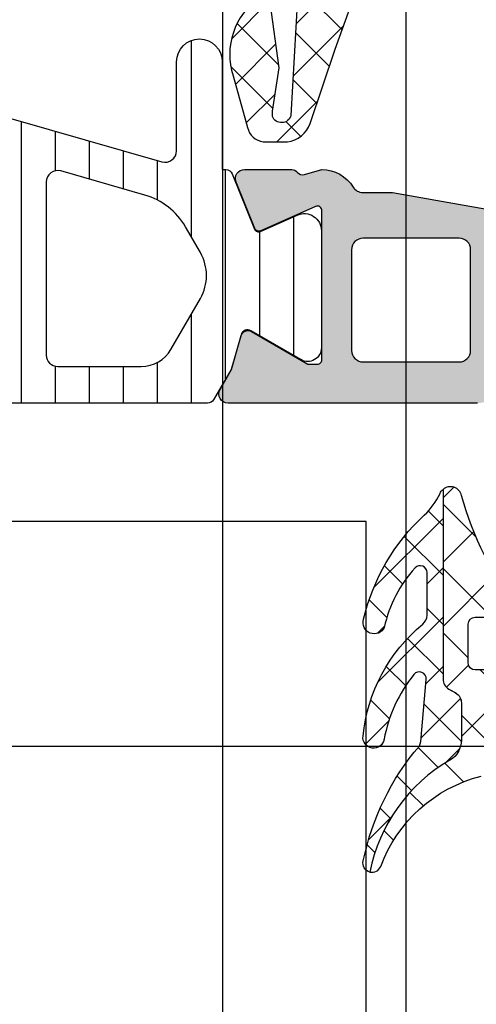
# Model space of a CAD drawing. Header units: millimetres. Extents: x 373037 to 682063, y 76092 to 274210.
# Tile 421 of 552: x 681573 to 681593, y 260755 to 260798. Entities that reach past the tile are written whole.
import ezdxf

# ---------------------------------------------------------------- set-up
doc = ezdxf.new("R2010")
doc.units = ezdxf.units.MM
doc.header["$LTSCALE"] = 100
doc.layers.add('PUDORYS', color=253, linetype='CONTINUOUS')
pattern_1 = [(135, (679960.638258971, 248348.1544064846), (-1.077630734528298, -1.077630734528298), []), (225, (679960.638258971, 248348.1544064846), (1.077630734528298, -1.077630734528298), [])]

msp = doc.modelspace()

# ---------------------------------------------------------------- hatches: boundary and pattern name
at = {"layer": 'PUDORYS', "true_color": 0x939598}
h = msp.add_hatch(dxfattribs=at)
h.set_pattern_fill('ANSI37', color=252, scale=0.48, angle=90, style=0)
h.set_pattern_definition(pattern_1)
edge = h.paths.add_edge_path(flags=16)
edge.add_line((681582.8575962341, 260812.3292867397), (681582.7578522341, 260813.7221407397))
edge.add_arc((681583.3563191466, 260813.7649982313), 0.5999995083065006, 89.99999164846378, 184.0960805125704, ccw=False)
edge.add_arc((681583.3563193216, 260813.7649982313), 0.5999995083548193, -4.096080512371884, 90.00000835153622, ccw=False)
edge.add_line((681583.9547862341, 260813.7221407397), (681583.8550422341, 260812.3292867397))
edge.add_arc((681583.356319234, 260812.3650012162), 0.5000001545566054, 184.096064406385, 355.9039355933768, ccw=False)
edge = h.paths.add_edge_path(flags=16)
edge.add_arc((681584.9563158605, 260809.1649931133), 0.4999996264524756, 89.99995719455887, 180.0000428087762, ccw=False)
edge.add_line((681584.9563162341, 260809.6649927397), (681588.550001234, 260809.6649927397))
edge.add_arc((681588.5500012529, 260809.1649924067), 0.5000003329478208, -23.218026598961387, 90.00000216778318, ccw=False)
edge.add_line((681589.009507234, 260808.9678767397), (681586.293629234, 260802.6367747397))
edge.add_arc((681585.8341238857, 260802.8338906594), 0.4999998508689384, 267.4998893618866, 336.78191820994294, ccw=False)
edge.add_line((681585.812313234, 260802.3343667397), (681584.934506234, 260802.3726927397))
edge.add_arc((681584.9563157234, 260802.8722163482), 0.4999994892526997, 179.9999551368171, 267.5000208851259, ccw=False)
edge.add_line((681584.4563162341, 260802.8722167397), (681584.4563162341, 260809.1649927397))
edge = h.paths.add_edge_path(flags=16)
edge.add_line((681559.402397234, 260803.7568307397), (681555.253727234, 260812.6536837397))
edge.add_arc((681555.706880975, 260812.8649928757), 0.4999998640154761, 89.9999703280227, 205.0000079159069, ccw=False)
edge.add_line((681555.7068812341, 260813.3649927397), (681565.056316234, 260813.3649927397))
edge.add_arc((681565.0563166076, 260812.8649931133), 0.4999996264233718, -4.280877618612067e-05, 90.00004280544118, ccw=False)
edge.add_line((681565.556316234, 260812.8649927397), (681565.556316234, 260803.7410697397))
edge.add_arc((681565.0563161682, 260803.7410699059), 0.5000000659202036, 267.4999727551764, 359.999980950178, ccw=False)
edge.add_line((681565.0345062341, 260803.2415457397), (681559.8337422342, 260803.4686157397))
edge.add_arc((681559.8555519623, 260803.9681411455), 0.5000012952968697, 205.0000919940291, 267.5000025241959, ccw=False)
edge = h.paths.add_edge_path(flags=16)
edge.add_arc((681568.2563158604, 260812.8649931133), 0.4999996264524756, 89.99995719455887, 180.0000428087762, ccw=False)
edge.add_line((681568.256316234, 260813.3649927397), (681575.4563162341, 260813.3649927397))
edge.add_arc((681575.4563166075, 260812.8649931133), 0.4999996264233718, -4.280877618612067e-05, 90.00004280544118, ccw=False)
edge.add_line((681575.9563162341, 260812.8649927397), (681575.9563162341, 260811.6649927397))
edge.add_arc((681577.9563147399, 260811.6649912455), 1.999998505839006, 179.9999571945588, 270.0000428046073)
edge.add_line((681577.9563162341, 260809.6649927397), (681581.7563162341, 260809.6649927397))
edge.add_arc((681581.7563166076, 260809.1649931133), 0.4999996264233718, -4.280877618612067e-05, 90.00004280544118, ccw=False)
edge.add_line((681582.256316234, 260809.1649927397), (681582.256316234, 260803.0119317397))
edge.add_arc((681581.756316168, 260803.011931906), 0.5000000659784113, 267.4999727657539, 359.999980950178, ccw=False)
edge.add_line((681581.7345062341, 260802.5124077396), (681576.2345062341, 260802.7525427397))
edge.add_arc((681576.2563157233, 260803.2520663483), 0.4999994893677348, 179.9999551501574, 267.50002088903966, ccw=False)
edge.add_line((681575.756316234, 260803.2520667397), (681575.756316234, 260808.5649927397))
edge.add_arc((681574.656316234, 260808.5649927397), 1.100000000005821, 0, 180)
edge.add_line((681573.556316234, 260808.5649927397), (681573.556316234, 260803.3917817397))
edge.add_arc((681573.0563161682, 260803.3917819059), 0.5000000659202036, 267.4999727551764, 359.999980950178, ccw=False)
edge.add_line((681573.0345062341, 260802.8922577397), (681568.2345062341, 260803.1018307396))
edge.add_arc((681568.2563157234, 260803.6013543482), 0.4999994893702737, 179.9999551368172, 267.50002088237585, ccw=False)
edge.add_line((681567.756316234, 260803.6013547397), (681567.756316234, 260812.8649927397))
edge = h.paths.add_edge_path()
edge.add_line((681553.043263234, 260811.4785357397), (681557.141112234, 260802.6906697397))
edge.add_ellipse((681559.8600376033, 260803.9585272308), major_axis=(-3.00000296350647, 0), ratio=1, start_angle=25.00003062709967, end_angle=87.49994116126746)
edge.add_line((681559.729176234, 260800.9613797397), (681560.378126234, 260800.9330457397))
edge.add_ellipse((681560.3563167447, 260800.4335221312), major_axis=(-0.4999994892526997, 0), ratio=1, start_angle=179.9999551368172, end_angle=267.5000208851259, ccw=False)
edge.add_line((681560.856316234, 260800.4335217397), (681560.856316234, 260799.4649927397))
edge.add_ellipse((681560.9563161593, 260799.464992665), major_axis=(-0.09999992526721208, 0), ratio=1, start_angle=-4.28221165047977e-05, end_angle=90.00004282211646)
edge.add_line((681560.9563162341, 260799.3649927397), (681561.556316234, 260799.3649927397))
edge.add_ellipse((681561.5563163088, 260799.464992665), major_axis=(-0.09999992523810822, 0), ratio=1, start_angle=89.99995719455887, end_angle=180.0000428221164)
edge.add_line((681561.656316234, 260799.4649927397), (681561.656316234, 260800.3680307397))
edge.add_ellipse((681562.1563162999, 260800.3680305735), major_axis=(-0.5000000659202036, 0), ratio=1, start_angle=267.4999727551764, end_angle=359.99998095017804, ccw=False)
edge.add_line((681562.1781262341, 260800.8675547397), (681571.0784202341, 260800.4737167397))
edge.add_ellipse((681571.0563161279, 260799.9742054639), major_axis=(-0.5000001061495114, 0), ratio=1, start_angle=179.9999170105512, end_angle=267.4662307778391, ccw=False)
edge.add_line((681571.556316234, 260799.9742047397), (681571.556316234, 260799.3649927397))
edge.add_ellipse((681571.6563161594, 260799.364992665), major_axis=(-0.09999992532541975, 0), ratio=1, start_angle=-4.282211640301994e-05, end_angle=90.00004277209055)
edge.add_line((681571.656316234, 260799.2649927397), (681572.256316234, 260799.2649927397))
edge.add_ellipse((681572.2563163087, 260799.364992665), major_axis=(-0.09999992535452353, 0), ratio=1, start_angle=89.99995721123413, end_angle=180.0000428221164)
edge.add_line((681572.356316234, 260799.3649927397), (681572.356316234, 260799.8945547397))
edge.add_ellipse((681572.8563167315, 260799.8945550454), major_axis=(-0.5000004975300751, 0), ratio=1, start_angle=-92.53369799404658, end_angle=3.503136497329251e-05, ccw=False)
edge.add_line((681572.8784202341, 260800.3940667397), (681584.4186452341, 260799.8834107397))
edge.add_ellipse((681584.3968357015, 260799.383886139), major_axis=(-0.5000004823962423, 0), ratio=1, start_angle=176.7829426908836, end_angle=267.50002091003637, ccw=False)
edge.add_line((681584.8960482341, 260799.3558267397), (681584.607485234, 260794.2220837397))
edge.add_ellipse((681584.197067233, 260794.3376391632), major_axis=(-0.4263754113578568, 0), ratio=1, start_angle=20.758972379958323, end_angle=164.2751455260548, ccw=False)
edge.add_line((681583.798372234, 260794.1865157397), (681583.799612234, 260794.4191187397))
edge.add_line((681583.7996122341, 260794.4191187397), (681584.0977502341, 260796.3016977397))
edge.add_line((681584.0977502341, 260796.3016977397), (681583.6973242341, 260799.1509827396))
edge.add_ellipse((681583.4002436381, 260799.109232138), major_axis=(-0.2999999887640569, 0), ratio=1, start_angle=187.9997440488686, end_angle=304.5977463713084)
edge.add_ellipse((681584.9333570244, 260796.8866610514), major_axis=(-3.000047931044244, 0), ratio=1, start_angle=-55.40235871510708, end_angle=18.00842457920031)
edge.add_line((681582.0802782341, 260795.9591757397), (681582.7138542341, 260793.7042847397))
edge.add_ellipse((681583.4890667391, 260793.8652142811), major_axis=(-0.791740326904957, 0), ratio=1, start_angle=11.72768979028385, end_angle=83.20165374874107)
edge.add_line((681583.3953442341, 260793.0790407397), (681584.4535542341, 260793.0778197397))
edge.add_ellipse((681584.3244299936, 260794.2569059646), major_axis=(-1.186135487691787, 0), ratio=1, start_angle=96.24967815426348, end_angle=161.3444235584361)
edge.add_line((681585.4482442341, 260793.8774867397), (681586.5425772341, 260797.1188267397))
edge.add_line((681586.5425772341, 260797.1188267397), (681589.4323552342, 260805.1686217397))
edge.add_line((681589.432355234, 260805.1686217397), (681593.765164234, 260815.0664987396))
edge.add_ellipse((681593.3061552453, 260815.2647688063), major_axis=(-0.5000002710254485, 0), ratio=1, start_angle=156.6379505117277, end_angle=269.9334236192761)
edge.add_line((681593.3067362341, 260815.7647687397), (681592.760035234, 260815.7654037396))
edge.add_ellipse((681592.7594549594, 260815.2654036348), major_axis=(-0.5000004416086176, 0), ratio=1, start_angle=269.9335054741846, end_angle=336.0791754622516)
edge.add_line((681592.302401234, 260815.4681407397), (681590.900645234, 260812.2641377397))
edge.add_ellipse((681589.9845041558, 260812.6649920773), major_axis=(-0.9999993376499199, 0), ratio=1, start_angle=89.99994718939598, end_angle=156.368385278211, ccw=False)
edge.add_line((681589.984503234, 260811.6649927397), (681584.756561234, 260811.6649927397))
edge.add_line((681584.756561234, 260811.6649927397), (681584.7565522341, 260813.4644717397))
edge.add_line((681584.7565522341, 260813.4644717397), (681585.2713532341, 260813.6024137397))
edge.add_ellipse((681585.1565879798, 260813.8795677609), major_axis=(-0.2999756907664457, 0), ratio=1, start_angle=112.4937002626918, end_angle=202.5035666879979)
edge.add_line((681585.4337222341, 260813.9943807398), (681584.5845552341, 260815.2645077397))
edge.add_ellipse((681583.7186910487, 260814.7647869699), major_axis=(-0.9997207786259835, 0), ratio=1, start_angle=209.9907606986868, end_angle=270.0076118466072)
edge.add_line((681583.718558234, 260815.7645077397), (681582.994197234, 260815.7644767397))
edge.add_ellipse((681582.9944052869, 260814.7647389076), major_axis=(-0.9997378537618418, 0), ratio=1, start_angle=270.0119236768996, end_angle=330.0086750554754)
edge.add_line((681582.1285312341, 260815.2644767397), (681581.2793642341, 260813.9943807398))
edge.add_ellipse((681581.5565117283, 260813.8795688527), major_axis=(-0.2999875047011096, 0), ratio=1, start_angle=-22.50240616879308, end_angle=67.5013961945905)
edge.add_line((681581.441718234, 260813.6024137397), (681581.956534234, 260813.4644417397))
edge.add_line((681581.9565342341, 260813.4644417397), (681581.9565422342, 260811.6649927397))
edge.add_line((681581.956542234, 260811.6649927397), (681578.7563152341, 260811.6649927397))
edge.add_ellipse((681578.7563150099, 260811.9649925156), major_axis=(-0.2999997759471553, 0), ratio=1, start_angle=-4.279988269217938e-05, end_angle=90.00004280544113, ccw=False)
edge.add_line((681578.4563152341, 260811.9649927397), (681578.4563152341, 260815.2649887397))
edge.add_ellipse((681577.9563156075, 260815.2649891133), major_axis=(-0.4999996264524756, 0), ratio=1, start_angle=179.9999571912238, end_angle=270.0000428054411)
edge.add_line((681577.9563152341, 260815.7649887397), (681551.0586932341, 260815.7649887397))
edge.add_line((681551.0586932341, 260815.7649887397), (681550.1635752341, 260814.2145967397))
edge.add_ellipse((681550.5965877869, 260813.9645966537), major_axis=(-0.4999999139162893, 0), ratio=1, start_angle=-30.0000170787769, end_angle=89.99993665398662)
edge.add_line((681550.5965872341, 260813.4645967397), (681550.5965872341, 260811.7672257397))
edge.add_line((681550.5965872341, 260811.7672257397), (681552.590109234, 260811.7672257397))
edge.add_ellipse((681552.5901095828, 260811.2672254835), major_axis=(-0.5000002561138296, 0), ratio=1, start_angle=205.0001285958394, end_angle=270.00003995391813, ccw=False)
h = msp.add_hatch(dxfattribs=at)
h.set_pattern_fill('ANSI37', color=252, scale=0.48, angle=90, style=0)
h.set_pattern_definition(pattern_1)
edge = h.paths.add_edge_path(flags=16)
edge.add_line((681582.8575962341, 260812.3292865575), (681582.7578522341, 260813.7221405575))
edge.add_arc((681583.3563191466, 260813.7649980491), 0.5999995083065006, 89.99999164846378, 184.0960805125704, ccw=False)
edge.add_arc((681583.3563193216, 260813.7649980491), 0.5999995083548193, -4.096080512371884, 90.00000835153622, ccw=False)
edge.add_line((681583.9547862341, 260813.7221405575), (681583.8550422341, 260812.3292865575))
edge.add_arc((681583.356319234, 260812.365001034), 0.5000001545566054, 184.096064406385, 355.9039355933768, ccw=False)
edge = h.paths.add_edge_path(flags=16)
edge.add_arc((681584.9563158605, 260809.1649929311), 0.4999996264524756, 89.99995719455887, 180.0000428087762, ccw=False)
edge.add_line((681584.9563162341, 260809.6649925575), (681588.550001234, 260809.6649925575))
edge.add_arc((681588.5500012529, 260809.1649922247), 0.5000003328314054, -23.21802661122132, 90.00000216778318, ccw=False)
edge.add_line((681589.009507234, 260808.9678765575), (681586.293629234, 260802.6367745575))
edge.add_arc((681585.8341238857, 260802.8338904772), 0.4999998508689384, 267.4998893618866, 336.78191820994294, ccw=False)
edge.add_line((681585.812313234, 260802.3343665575), (681584.934506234, 260802.3726925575))
edge.add_arc((681584.9563157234, 260802.8722161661), 0.4999994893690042, 179.9999551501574, 267.5000208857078, ccw=False)
edge.add_line((681584.4563162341, 260802.8722165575), (681584.4563162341, 260809.1649925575))
edge = h.paths.add_edge_path(flags=16)
edge.add_line((681559.402397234, 260803.7568305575), (681555.253727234, 260812.6536835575))
edge.add_arc((681555.706880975, 260812.8649926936), 0.4999998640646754, 89.99997032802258, 205.0000079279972, ccw=False)
edge.add_line((681555.7068812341, 260813.3649925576), (681565.056316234, 260813.3649925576))
edge.add_arc((681565.0563166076, 260812.8649929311), 0.4999996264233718, -4.280877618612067e-05, 90.00004280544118, ccw=False)
edge.add_line((681565.556316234, 260812.8649925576), (681565.556316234, 260803.7410695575))
edge.add_arc((681565.0563161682, 260803.7410697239), 0.5000000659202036, 267.4999727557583, 359.9999809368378, ccw=False)
edge.add_line((681565.0345062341, 260803.2415455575), (681559.8337422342, 260803.4686155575))
edge.add_arc((681559.8555519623, 260803.9681409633), 0.5000012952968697, 205.0000919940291, 267.5000025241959, ccw=False)
edge = h.paths.add_edge_path(flags=16)
edge.add_arc((681568.2563158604, 260812.8649929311), 0.4999996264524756, 89.99995719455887, 180.0000428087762, ccw=False)
edge.add_line((681568.256316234, 260813.3649925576), (681575.4563162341, 260813.3649925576))
edge.add_arc((681575.4563166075, 260812.8649929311), 0.4999996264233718, -4.280877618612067e-05, 90.00004280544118, ccw=False)
edge.add_line((681575.9563162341, 260812.8649925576), (681575.9563162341, 260811.6649925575))
edge.add_arc((681577.9563147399, 260811.6649910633), 1.999998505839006, 179.9999571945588, 270.0000428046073)
edge.add_line((681577.9563162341, 260809.6649925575), (681581.7563162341, 260809.6649925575))
edge.add_arc((681581.7563166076, 260809.1649929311), 0.4999996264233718, -4.280877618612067e-05, 90.00004280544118, ccw=False)
edge.add_line((681582.256316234, 260809.1649925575), (681582.256316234, 260803.0119315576))
edge.add_arc((681581.756316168, 260803.0119317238), 0.5000000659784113, 267.4999727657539, 359.999980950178, ccw=False)
edge.add_line((681581.7345062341, 260802.5124075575), (681576.2345062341, 260802.7525425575))
edge.add_arc((681576.2563157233, 260803.252066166), 0.4999994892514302, 179.9999551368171, 267.50002088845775, ccw=False)
edge.add_line((681575.756316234, 260803.2520665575), (681575.756316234, 260808.5649925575))
edge.add_arc((681574.656316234, 260808.5649925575), 1.100000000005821, 0, 180)
edge.add_line((681573.556316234, 260808.5649925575), (681573.556316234, 260803.3917815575))
edge.add_arc((681573.0563161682, 260803.3917817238), 0.5000000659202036, 267.4999727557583, 359.9999809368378, ccw=False)
edge.add_line((681573.0345062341, 260802.8922575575), (681568.2345062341, 260803.1018305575))
edge.add_arc((681568.2563157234, 260803.6013541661), 0.4999994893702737, 179.9999551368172, 267.50002088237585, ccw=False)
edge.add_line((681567.756316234, 260803.6013545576), (681567.756316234, 260812.8649925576))
edge = h.paths.add_edge_path()
edge.add_line((681553.043263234, 260811.4785355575), (681557.141112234, 260802.6906695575))
edge.add_ellipse((681559.8600376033, 260803.9585270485), major_axis=(-3.00000296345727, 0), ratio=1, start_angle=25.00003062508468, end_angle=87.49994116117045)
edge.add_line((681559.729176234, 260800.9613795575), (681560.378126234, 260800.9330455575))
edge.add_ellipse((681560.3563167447, 260800.4335219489), major_axis=(-0.4999994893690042, 0), ratio=1, start_angle=179.9999551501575, end_angle=267.5000208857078, ccw=False)
edge.add_line((681560.856316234, 260800.4335215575), (681560.856316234, 260799.4649925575))
edge.add_ellipse((681560.9563161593, 260799.4649924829), major_axis=(-0.09999992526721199, 0), ratio=1, start_angle=-4.275541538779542e-05, end_angle=90.0000428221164)
edge.add_line((681560.9563162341, 260799.3649925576), (681561.556316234, 260799.3649925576))
edge.add_ellipse((681561.5563163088, 260799.4649924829), major_axis=(-0.09999992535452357, 0), ratio=1, start_angle=89.99995719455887, end_angle=180.0000427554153)
edge.add_line((681561.656316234, 260799.4649925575), (681561.656316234, 260800.3680305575))
edge.add_ellipse((681562.1563162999, 260800.3680303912), major_axis=(-0.5000000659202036, 0), ratio=1, start_angle=267.4999727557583, end_angle=359.9999809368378, ccw=False)
edge.add_line((681562.1781262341, 260800.8675545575), (681571.0784202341, 260800.4737165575))
edge.add_ellipse((681571.0563161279, 260799.9742052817), major_axis=(-0.5000001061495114, 0), ratio=1, start_angle=179.9999170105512, end_angle=267.4662307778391, ccw=False)
edge.add_line((681571.556316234, 260799.9742045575), (681571.556316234, 260799.3649925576))
edge.add_ellipse((681571.6563161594, 260799.3649924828), major_axis=(-0.09999992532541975, 0), ratio=1, start_angle=-4.282211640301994e-05, end_angle=90.00004277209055)
edge.add_line((681571.656316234, 260799.2649925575), (681572.256316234, 260799.2649925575))
edge.add_ellipse((681572.2563163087, 260799.3649924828), major_axis=(-0.09999992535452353, 0), ratio=1, start_angle=89.99995721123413, end_angle=180.0000428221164)
edge.add_line((681572.356316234, 260799.3649925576), (681572.356316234, 260799.8945545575))
edge.add_ellipse((681572.8563167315, 260799.8945548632), major_axis=(-0.5000004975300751, 0), ratio=1, start_angle=-92.53369799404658, end_angle=3.503136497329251e-05, ccw=False)
edge.add_line((681572.8784202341, 260800.3940665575), (681584.4186452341, 260799.8834105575))
edge.add_ellipse((681584.3968357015, 260799.3838859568), major_axis=(-0.5000004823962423, 0), ratio=1, start_angle=176.7829426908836, end_angle=267.50002091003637, ccw=False)
edge.add_line((681584.8960482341, 260799.3558265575), (681584.607485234, 260794.2220835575))
edge.add_ellipse((681584.197067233, 260794.3376389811), major_axis=(-0.4263754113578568, 0), ratio=1, start_angle=20.758972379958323, end_angle=164.2751455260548, ccw=False)
edge.add_line((681583.798372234, 260794.1865155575), (681583.799612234, 260794.4191185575))
edge.add_line((681583.7996122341, 260794.4191185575), (681584.0977502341, 260796.3016975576))
edge.add_line((681584.0977502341, 260796.3016975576), (681583.6973242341, 260799.1509825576))
edge.add_ellipse((681583.4002436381, 260799.109231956), major_axis=(-0.2999999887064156, 0), ratio=1, start_angle=187.9997440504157, end_angle=304.5977463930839)
edge.add_ellipse((681584.9333570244, 260796.8866608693), major_axis=(-3.000047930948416, 0), ratio=1, start_angle=-55.40235871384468, end_angle=18.00842458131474)
edge.add_line((681582.0802782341, 260795.9591755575), (681582.7138542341, 260793.7042845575))
edge.add_ellipse((681583.4890667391, 260793.8652140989), major_axis=(-0.791740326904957, 0), ratio=1, start_angle=11.72768979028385, end_angle=83.20165374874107)
edge.add_line((681583.3953442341, 260793.0790405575), (681584.4535542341, 260793.0778195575))
edge.add_ellipse((681584.3244299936, 260794.2569057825), major_axis=(-1.186135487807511, 0), ratio=1, start_angle=96.2496781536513, end_angle=161.3444235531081)
edge.add_line((681585.4482442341, 260793.8774865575), (681586.5425772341, 260797.1188265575))
edge.add_line((681586.5425772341, 260797.1188265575), (681589.4323552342, 260805.1686215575))
edge.add_line((681589.432355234, 260805.1686215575), (681593.765164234, 260815.0664985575))
edge.add_ellipse((681593.3061552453, 260815.2647686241), major_axis=(-0.5000002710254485, 0), ratio=1, start_angle=156.6379505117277, end_angle=269.9334236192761)
edge.add_line((681593.3067362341, 260815.7647685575), (681592.760035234, 260815.7654035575))
edge.add_ellipse((681592.7594549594, 260815.2654034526), major_axis=(-0.5000004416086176, 0), ratio=1, start_angle=269.9335054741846, end_angle=336.0791754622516)
edge.add_line((681592.302401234, 260815.4681405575), (681590.900645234, 260812.2641375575))
edge.add_ellipse((681589.9845041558, 260812.6649918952), major_axis=(-0.9999993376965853, 0), ratio=1, start_angle=89.99994718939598, end_angle=156.3683852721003, ccw=False)
edge.add_line((681589.984503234, 260811.6649925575), (681584.756561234, 260811.6649925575))
edge.add_line((681584.756561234, 260811.6649925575), (681584.7565522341, 260813.4644715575))
edge.add_line((681584.7565522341, 260813.4644715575), (681585.2713532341, 260813.6024135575))
edge.add_ellipse((681585.1565879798, 260813.8795675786), major_axis=(-0.2999756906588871, 0), ratio=1, start_angle=112.4937002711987, end_angle=202.5035667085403)
edge.add_line((681585.4337222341, 260813.9943805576), (681584.5845552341, 260815.2645075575))
edge.add_ellipse((681583.7186910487, 260814.7647867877), major_axis=(-0.9997207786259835, 0), ratio=1, start_angle=209.9907606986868, end_angle=270.0076118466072)
edge.add_line((681583.718558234, 260815.7645075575), (681582.994197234, 260815.7644765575))
edge.add_ellipse((681582.9944052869, 260814.7647387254), major_axis=(-0.9997378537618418, 0), ratio=1, start_angle=270.0119236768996, end_angle=330.0086750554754)
edge.add_line((681582.1285312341, 260815.2644765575), (681581.2793642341, 260813.9943805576))
edge.add_ellipse((681581.5565117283, 260813.8795686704), major_axis=(-0.2999875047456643, 0), ratio=1, start_angle=-22.50240618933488, end_angle=67.50139618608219)
edge.add_line((681581.441718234, 260813.6024135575), (681581.956534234, 260813.4644415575))
edge.add_line((681581.9565342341, 260813.4644415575), (681581.9565422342, 260811.6649925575))
edge.add_line((681581.956542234, 260811.6649925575), (681578.7563152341, 260811.6649925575))
edge.add_ellipse((681578.7563150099, 260811.9649923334), major_axis=(-0.2999997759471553, 0), ratio=1, start_angle=-4.279988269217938e-05, end_angle=90.00004280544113, ccw=False)
edge.add_line((681578.4563152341, 260811.9649925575), (681578.4563152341, 260815.2649885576))
edge.add_ellipse((681577.9563156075, 260815.2649889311), major_axis=(-0.4999996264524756, 0), ratio=1, start_angle=179.9999571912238, end_angle=270.0000428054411)
edge.add_line((681577.9563152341, 260815.7649885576), (681551.0586932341, 260815.7649885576))
edge.add_line((681551.0586932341, 260815.7649885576), (681550.1635752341, 260814.2145965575))
edge.add_ellipse((681550.5965877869, 260813.9645964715), major_axis=(-0.4999999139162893, 0), ratio=1, start_angle=-30.0000170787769, end_angle=89.99993665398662)
edge.add_line((681550.5965872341, 260813.4645965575), (681550.5965872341, 260811.7672255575))
edge.add_line((681550.5965872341, 260811.7672255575), (681552.590109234, 260811.7672255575))
edge.add_ellipse((681552.5901095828, 260811.2672253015), major_axis=(-0.5000002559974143, 0), ratio=1, start_angle=205.000128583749, end_angle=270.00003995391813, ccw=False)
h = msp.add_hatch(dxfattribs=at)
h.set_pattern_fill('ANSI31', color=252, scale=0.468, angle=45, style=0)
h.set_pattern_definition([(90, (679960.638258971, 248348.1544064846), (-1.4859, 3.33066907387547e-16), [])])
edge = h.paths.add_edge_path(flags=16)
edge.add_line((681579.367841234, 260784.0130927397), (681580.651203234, 260786.2358027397))
edge.add_ellipse((681578.9194782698, 260787.2356751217), major_axis=(-1.999654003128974, 0), ratio=1, start_angle=149.9984985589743, end_angle=209.9999542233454)
edge.add_line((681580.6512302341, 260788.2355007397), (681579.999102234, 260789.3650187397))
edge.add_ellipse((681577.4010220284, 260787.8650156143), major_axis=(-3.000005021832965, 0), ratio=1, start_angle=210.0000135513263, end_angle=253.9999452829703)
edge.add_line((681578.2279382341, 260790.7488047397), (681574.5569162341, 260791.8014527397))
edge.add_ellipse((681574.4190974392, 260791.3208217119), major_axis=(-0.5000002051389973, 0), ratio=1, start_angle=-106.0000072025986, end_angle=0.0007989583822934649)
edge.add_line((681573.919097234, 260791.3208147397), (681573.919207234, 260783.7630617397))
edge.add_ellipse((681574.4192070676, 260783.7630715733), major_axis=(-0.4999998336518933, 0), ratio=1, start_angle=0.001126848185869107, end_angle=90.000821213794)
edge.add_line((681574.419214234, 260783.2630717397), (681578.068863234, 260783.2631277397))
edge.add_ellipse((681578.0688237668, 260784.7631269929), major_axis=(-1.499999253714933, 0), ratio=1, start_angle=90.00150754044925, end_angle=149.9984727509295)
edge = h.paths.add_edge_path(flags=16)
edge.add_line((681572.3192052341, 260783.7630437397), (681572.319078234, 260792.0663737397))
edge.add_ellipse((681571.8190779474, 260792.0663654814), major_axis=(-0.5000002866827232, 0), ratio=1, start_angle=180.0009463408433, end_angle=254.0000560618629)
edge.add_line((681571.9568962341, 260792.5469967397), (681566.004134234, 260794.2539237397))
edge.add_ellipse((681565.8663152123, 260793.7732930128), major_axis=(-0.4999999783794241, 0), ratio=1, start_angle=-106.0000416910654, end_angle=0.0009480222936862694)
edge.add_line((681565.366315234, 260793.7732847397), (681565.366485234, 260783.7629307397))
edge.add_ellipse((681565.8664854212, 260783.7629429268), major_axis=(-0.5000001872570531, 0), ratio=1, start_angle=0.001396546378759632, end_angle=90.0008952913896)
edge.add_line((681565.8664932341, 260783.2629427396), (681571.8192132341, 260783.2630327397))
edge.add_ellipse((681571.8192049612, 260783.7630330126), major_axis=(-0.5000002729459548, 0), ratio=1, start_angle=90.00094800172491, end_angle=180.0012292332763)
edge = h.paths.add_edge_path(flags=16)
edge.add_line((681558.0021812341, 260794.3120797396), (681556.1682922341, 260791.1356897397))
edge.add_ellipse((681558.7663719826, 260789.6356898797), major_axis=(-3.000002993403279, 0), ratio=1, start_angle=-29.99996390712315, end_angle=30.0014917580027)
edge.add_line((681556.168332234, 260788.1356207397), (681558.5488272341, 260784.0127377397))
edge.add_ellipse((681559.8478455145, 260784.7627734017), major_axis=(-1.500000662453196, 0), ratio=1, start_angle=30.00155832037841, end_angle=90.00151717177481)
edge.add_line((681559.847885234, 260783.2627727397), (681563.266499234, 260783.2628637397))
edge.add_ellipse((681563.2664857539, 260783.7628632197), major_axis=(-0.4999994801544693, 0), ratio=1, start_angle=90.00154470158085, end_angle=180.0014346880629)
edge.add_line((681563.766485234, 260783.7628757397), (681563.766304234, 260794.0621907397))
edge.add_ellipse((681562.7663038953, 260794.062172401), major_axis=(-1.00000033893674, 0), ratio=1, start_angle=180.0010507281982, end_angle=270.0015275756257)
edge.add_line((681562.7662772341, 260795.0621727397), (681559.301179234, 260795.0620797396))
edge.add_ellipse((681559.3012194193, 260793.562079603), major_axis=(-1.500000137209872, 0), ratio=1, start_angle=270.0015349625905, end_angle=329.9999969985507)
edge = h.paths.add_edge_path()
edge.add_line((681556.154375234, 260796.6619477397), (681562.707438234, 260796.6621697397))
edge.add_arc((681562.7076050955, 260791.6621720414), 4.999997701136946, 73.99997623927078, 90.0019120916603, ccw=False)
edge.add_line((681564.0857932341, 260796.4684777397), (681578.972211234, 260792.1998667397))
edge.add_arc((681579.1100297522, 260792.6804970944), 0.4999994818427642, 254.0000020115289, 360.0000739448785)
edge.add_line((681579.6100292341, 260792.6804977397), (681579.6100292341, 260796.5638717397))
edge.add_arc((681580.6100292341, 260796.5638917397), 1.000000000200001, 0.0011459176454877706, 180.0011459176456, ccw=False)
edge.add_line((681581.6100292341, 260796.5639117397), (681581.6102172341, 260791.8655757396))
edge.add_line((681581.6102172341, 260791.8655757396), (681581.7662692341, 260791.8655757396))
edge.add_arc((681581.766269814, 260791.5655757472), 0.2999999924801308, 21.973845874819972, 90.00011076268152, ccw=False)
edge.add_line((681582.0444762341, 260791.6778307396), (681583.0176632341, 260789.2659287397))
edge.add_arc((681583.2031344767, 260789.3407653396), 0.20000024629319, 201.9737977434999, 294.1409822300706)
edge.add_line((681583.2849312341, 260789.1582567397), (681584.8836162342, 260789.8747567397))
edge.add_arc((681585.1903544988, 260789.1903509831), 0.7499997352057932, -1.8587370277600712e-05, 114.1410584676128, ccw=False)
edge.add_line((681585.9403542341, 260789.1903507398), (681585.9403542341, 260784.0828017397))
edge.add_arc((681585.3403544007, 260784.0828018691), 0.5999998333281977, 239.85707513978, 359.99998763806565, ccw=False)
edge.add_line((681585.0390592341, 260783.5639367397), (681582.8671022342, 260784.8251527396))
edge.add_arc((681582.7164539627, 260784.5657200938), 0.300000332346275, 59.85696928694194, 163.9999309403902)
edge.add_line((681582.428075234, 260784.6484117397), (681581.9938082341, 260783.1339397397))
edge.add_line((681581.9938082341, 260783.1339397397), (681581.231260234, 260781.8131677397))
edge.add_arc((681580.9714530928, 260781.9631684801), 0.299999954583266, 267.5366952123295, 329.9998317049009, ccw=False)
edge.add_line((681580.958559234, 260781.6634457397), (681556.968905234, 260781.6634457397))
edge.add_arc((681556.9489505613, 260781.9627814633), 0.3000001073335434, 210.0001477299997, 273.8138762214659, ccw=False)
edge.add_line((681556.689143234, 260781.8127807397), (681555.926575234, 260783.1335867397))
edge.add_line((681555.926575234, 260783.1335867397), (681555.4923082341, 260784.6480577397))
edge.add_arc((681555.2039291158, 260784.5653665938), 0.3000005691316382, 15.99995675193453, 120.1429184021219)
edge.add_line((681555.0532812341, 260784.8247997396), (681552.8813252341, 260783.5635837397))
edge.add_arc((681552.5800295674, 260784.0824491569), 0.6000003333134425, 180.000039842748, 300.14295235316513, ccw=False)
edge.add_line((681551.980029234, 260784.0824487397), (681551.980029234, 260793.9860487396))
edge.add_arc((681552.7300292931, 260793.9860494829), 0.750000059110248, 65.85897973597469, 180.0000567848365, ccw=False)
edge.add_line((681553.0367672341, 260794.6704557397), (681554.6354522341, 260793.9539557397))
edge.add_arc((681554.7172489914, 260794.1364643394), 0.2000002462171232, 245.8590177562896, 338.0262022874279)
edge.add_line((681554.902720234, 260794.0616277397), (681555.876179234, 260796.4742027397))
edge.add_arc((681556.1543850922, 260796.3619485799), 0.2999991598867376, 90.00188278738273, 158.0262614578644, ccw=False)
h = msp.add_hatch(color=252, dxfattribs=at)
edge = h.paths.add_edge_path(flags=16)
edge.add_line((681591.960104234, 260788.8648487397), (681587.760354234, 260788.8648487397))
edge.add_ellipse((681587.7603538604, 260788.3648491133), major_axis=(-0.4999996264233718, 0), ratio=1, start_angle=-90.00004280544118, end_angle=4.280877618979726e-05)
edge.add_line((681587.260354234, 260788.3648487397), (681587.260354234, 260783.9648247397))
edge.add_ellipse((681587.7603538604, 260783.9648243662), major_axis=(-0.4999996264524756, 0), ratio=1, start_angle=-4.280877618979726e-05, end_angle=90.00004280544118)
edge.add_line((681587.760354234, 260783.4648247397), (681591.960103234, 260783.4648247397))
edge.add_ellipse((681591.9601027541, 260783.9648252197), major_axis=(-0.5000004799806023, 0), ratio=1, start_angle=90.00005500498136, end_angle=179.9999449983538)
edge.add_line((681592.460103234, 260783.9648247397), (681592.460104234, 260788.3648487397))
edge.add_ellipse((681591.9601046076, 260788.3648491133), major_axis=(-0.4999996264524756, 0), ratio=1, start_angle=179.9999571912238, end_angle=270.0000428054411)
edge = h.paths.add_edge_path()
edge.add_line((681589.0467002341, 260790.8632297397), (681595.8097002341, 260789.6634697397))
edge.add_arc((681595.4603558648, 260787.6942181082), 1.999998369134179, -3.920358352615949e-05, 79.94040986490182, ccw=False)
edge.add_line((681597.4603542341, 260787.6942167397), (681597.4603542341, 260783.5292437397))
edge.add_line((681597.4603542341, 260783.5292437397), (681597.0000732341, 260781.8114547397))
edge.add_arc((681596.806888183, 260781.8632186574), 0.1999999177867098, 270.00001461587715, 344.99996143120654, ccw=False)
edge.add_line((681596.8068882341, 260781.6632187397), (681596.3603542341, 260781.6632187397))
edge.add_arc((681596.3603538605, 260782.1632183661), 0.4999996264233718, 179.9999571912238, 270.0000428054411, ccw=False)
edge.add_line((681595.860354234, 260782.1632187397), (681595.860354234, 260787.4632187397))
edge.add_arc((681595.3603546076, 260787.4632191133), 0.4999996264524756, 359.9999571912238, 450.0000428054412)
edge.add_line((681595.360354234, 260787.9632187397), (681594.260104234, 260787.9632187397))
edge.add_arc((681594.2601047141, 260787.4632182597), 0.5000004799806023, 90.00005500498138, 179.9999449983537)
edge.add_line((681593.7601042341, 260787.4632187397), (681593.7601042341, 260786.4632187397))
edge.add_line((681593.7601042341, 260786.4632187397), (681593.960104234, 260786.4632187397))
edge.add_arc((681593.960103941, 260786.2632186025), 0.200000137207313, -15.000005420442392, 89.99991605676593, ccw=False)
edge.add_line((681594.153289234, 260786.2114547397), (681593.7601032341, 260784.7440667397))
edge.add_line((681593.7601032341, 260784.7440667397), (681593.7601032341, 260782.6632187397))
edge.add_arc((681592.760102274, 260782.6632196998), 1.000000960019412, 270.00005500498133, 359.9999449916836, ccw=False)
edge.add_line((681592.7601032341, 260781.6632187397), (681581.8606012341, 260781.6632187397))
edge.add_arc((681581.8606009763, 260782.063219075), 0.400000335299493, 150.0000831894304, 270.0000369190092, ccw=False)
edge.add_line((681581.514190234, 260782.2632187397), (681582.012356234, 260783.1260667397))
edge.add_line((681582.012356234, 260783.1260667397), (681582.440226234, 260784.6182277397))
edge.add_arc((681582.7286050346, 260784.5355363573), 0.300000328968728, 59.82075871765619, 163.9999831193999, ccw=False)
edge.add_line((681582.8794172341, 260784.7948737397), (681585.3450282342, 260783.3631387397))
edge.add_line((681585.3450282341, 260783.3631387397), (681585.765447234, 260783.3631387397))
edge.add_arc((681585.7689397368, 260783.5547070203), 0.1916001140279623, 268.9555499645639, 362.5222218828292)
edge.add_line((681585.9603542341, 260783.5631387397), (681585.9603542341, 260790.0525777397))
edge.add_arc((681585.761187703, 260790.0708154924), 0.1999998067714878, 354.7679954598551, 474.1409481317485)
edge.add_line((681585.6793912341, 260790.2533237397), (681583.295706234, 260789.1850027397))
edge.add_arc((681583.2139094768, 260789.3675113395), 0.2000002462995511, 201.9737977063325, 294.1409822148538, ccw=False)
edge.add_line((681583.028438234, 260789.2926747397), (681582.212078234, 260791.3159027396))
edge.add_arc((681582.5830201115, 260791.4655758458), 0.3999998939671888, 89.99998245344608, 201.9738178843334, ccw=False)
edge.add_line((681582.583020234, 260791.8655757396), (681584.647167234, 260791.8655767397))
edge.add_arc((681584.6471680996, 260791.5655771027), 0.2999996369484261, 37.90491348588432, 90.00016531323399, ccw=False)
edge.add_arc((681585.1205876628, 260791.9341876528), 0.3000002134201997, 217.904652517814, 285.9998620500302)
edge.add_line((681585.203278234, 260791.6458087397), (681585.961167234, 260791.8631307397))
edge.add_arc((681585.961167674, 260790.2631316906), 1.599999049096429, 31.592394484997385, 90.00001575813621, ccw=False)
edge.add_arc((681587.7499397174, 260791.3632637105), 0.4999999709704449, 211.592335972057, 269.9984549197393)
edge.add_line((681587.749926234, 260790.8632637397), (681589.0467002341, 260790.8632297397))
h = msp.add_hatch(dxfattribs=at)
h.set_pattern_fill('ANSI37', color=252, scale=0.625, angle=90, style=0)
h.set_pattern_definition([(135, (679960.638258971, 248348.1544064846), (-1.403165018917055, -1.403165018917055), []), (225, (679960.638258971, 248348.1544064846), (1.403165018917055, -1.403165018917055), [])])
edge = h.paths.add_edge_path()
edge.add_ellipse((681592.8357574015, 260772.2780772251), major_axis=(-5.03946705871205, 0), ratio=1, start_angle=119.7917844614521, end_angle=175.0355387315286, ccw=False)
edge.add_ellipse((681595.1905576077, 260768.1649927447), major_axis=(-0.3000000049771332, 0), ratio=1, start_angle=90.00069259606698, end_angle=119.7921729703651, ccw=False)
edge.add_line((681595.190561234, 260767.8649927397), (681594.656277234, 260767.8649897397))
edge.add_ellipse((681594.6562759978, 260768.1649895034), major_axis=(-0.2999997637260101, 0), ratio=1, start_angle=-4.5112189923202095e-05, end_angle=90.00023611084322, ccw=False)
edge.add_line((681594.356276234, 260768.1649897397), (681594.356276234, 260769.7149867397))
edge.add_ellipse((681594.056265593, 260769.7149790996), major_axis=(-0.300010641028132, 0), ratio=1, start_angle=180.001459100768, end_angle=269.9956760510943)
edge.add_line((681594.0562882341, 260770.0149897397), (681592.6563062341, 260770.0150007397))
edge.add_ellipse((681592.6563090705, 260770.3149905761), major_axis=(-0.2999898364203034, 0), ratio=1, start_angle=0.00035074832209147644, end_angle=89.99945826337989, ccw=False)
edge.add_line((681592.356319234, 260770.3149887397), (681592.356319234, 260772.0150007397))
edge.add_ellipse((681592.656329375, 260772.0149935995), major_axis=(-0.3000101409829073, 0), ratio=1, start_angle=270.00441943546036, end_angle=359.9986363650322, ccw=False)
edge.add_line((681592.6563062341, 260772.3150037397), (681594.2201372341, 260772.3149927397))
edge.add_ellipse((681594.2529942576, 260772.6161518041), major_axis=(-0.3029461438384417, 0), ratio=1, start_angle=83.77354909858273, end_angle=193.4835772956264)
edge.add_ellipse((681605.5689585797, 260781.3210749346), major_axis=(-14.00076634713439, 0), ratio=1, start_angle=15.301732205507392, end_angle=38.07562007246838, ccw=False)
edge.add_ellipse((681591.5767208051, 260777.5143613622), major_axis=(-0.5004721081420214, 0), ratio=1, start_angle=192.9176085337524, end_angle=309.8066343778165)
edge.add_line((681591.256319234, 260777.8988287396), (681591.256319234, 260769.6155497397))
edge.add_ellipse((681591.756318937, 260769.6155502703), major_axis=(-0.4999997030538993, 0), ratio=1, start_angle=6.080472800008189e-05, end_angle=60.00001965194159)
edge.add_line((681591.506319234, 260769.1825377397), (681591.8063192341, 260769.0093317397))
edge.add_ellipse((681591.5563195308, 260768.5763192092), major_axis=(-0.4999997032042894, 0), ratio=1, start_angle=180.0000607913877, end_angle=240.0000196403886, ccw=False)
edge.add_line((681592.0563192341, 260768.5763197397), (681592.0563192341, 260766.9469717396))
edge.add_ellipse((681591.056319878, 260766.9469709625), major_axis=(-0.9999993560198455, 0), ratio=1, start_angle=120.0503388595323, end_angle=180.0000445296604, ccw=False)
edge.add_ellipse((681595.2126466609, 260759.7625902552), major_axis=(-7.300023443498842, 0), ratio=1, start_angle=300.0503545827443, end_angle=348.7144463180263)
edge.add_ellipse((681588.1563096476, 260761.5778223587), major_axis=(-0.3999905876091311, 0), ratio=1, start_angle=75.14702478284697, end_angle=159.4981705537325)
edge.add_ellipse((681594.5054077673, 260759.2037554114), major_axis=(-6.3784488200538, 0), ratio=1, start_angle=284.4525977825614, end_angle=339.4981254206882, ccw=False)
edge.add_line((681592.9134812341, 260765.3803547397), (681594.324188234, 260765.7439417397))
edge.add_line((681594.324188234, 260765.7439417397), (681595.186889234, 260765.9540547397))
edge.add_ellipse((681593.8563242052, 260771.2906774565), major_axis=(-5.499995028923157, 0), ratio=1, start_angle=103.9999549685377, end_angle=180.0000342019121)
edge.add_line((681599.356319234, 260771.2906807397), (681599.356319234, 260783.7087087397))
edge.add_line((681599.356319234, 260783.7087087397), (681599.068700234, 260785.0717657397))
edge.add_ellipse((681599.5579265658, 260785.1749983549), major_axis=(-0.4999993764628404, 0), ratio=1, start_angle=-49.71624840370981, end_angle=11.915300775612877, ccw=False)
edge.add_line((681599.234640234, 260785.5564237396), (681601.091248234, 260787.1300347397))
edge.add_ellipse((681600.606318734, 260787.7021737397), major_axis=(-0.7499997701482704, 0), ratio=1, start_angle=130.2837061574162, end_angle=310.2837061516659)
edge.add_line((681600.121389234, 260788.2743127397), (681597.809745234, 260786.3150267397))
edge.add_ellipse((681598.4563173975, 260785.5521751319), major_axis=(-0.9999990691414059, 0), ratio=1, start_angle=-49.71630131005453, end_angle=11.91524786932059)
edge.add_line((681597.477864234, 260785.3457107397), (681597.856319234, 260783.5521737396))
edge.add_line((681597.856319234, 260783.5521737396), (681597.856319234, 260771.8419727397))
h = msp.add_hatch(dxfattribs=at)
h.set_pattern_fill('ANSI37', color=252, scale=0.48, angle=90, style=0)
h.set_pattern_definition(pattern_1)
edge = h.paths.add_edge_path()
edge.add_arc((681590.0553199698, 260772.4038793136), 0.4999992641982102, 309.4073371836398, 359.999934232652)
edge.add_line((681590.555319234, 260772.4038787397), (681590.555319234, 260774.2659757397))
edge.add_arc((681590.2553190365, 260774.2659753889), 0.3000001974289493, 6.699005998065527e-05, 137.3578430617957)
edge.add_arc((681594.1291139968, 260770.6985606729), 5.566188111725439, 137.3577388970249, 167.8089673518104)
edge.add_arc((681588.2450377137, 260772.0818546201), 0.4897187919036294, 162.9860277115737, 334.8827571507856, ccw=False)
edge.add_arc((681596.5847955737, 260770.1359632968), 9.052420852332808, 132.7933211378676, 166.6565612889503, ccw=False)
edge.add_arc((681588.3969153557, 260778.9801400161), 2.99999983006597, 312.7932868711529, 335.2450969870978)
edge.add_arc((681591.5757214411, 260777.5143578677), 0.500475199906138, 129.8064341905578, 155.2448242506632, ccw=False)
edge.add_line((681591.255319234, 260777.8988287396), (681591.255319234, 260769.6155497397))
edge.add_arc((681591.7553189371, 260769.6155502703), 0.4999997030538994, 180.000060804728, 240.0000196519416)
edge.add_line((681591.505319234, 260769.1825377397), (681591.805319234, 260769.0093317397))
edge.add_arc((681591.5553195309, 260768.5763192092), 0.4999997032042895, 6.0791387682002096e-05, 60.00001964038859, ccw=False)
edge.add_line((681592.055319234, 260768.5763197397), (681592.055319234, 260766.9469717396))
edge.add_arc((681591.055319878, 260766.9469709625), 0.9999993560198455, -59.94966113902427, 4.452966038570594e-05, ccw=False)
edge.add_arc((681595.2116466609, 260759.7625902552), 7.300023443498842, 120.0503545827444, 168.7144463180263)
edge.add_arc((681588.1553095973, 260761.5778228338), 0.3999910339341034, 164.9987233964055, 255.14704919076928, ccw=False)
edge.add_arc((681598.6748136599, 260759.4511023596), 11.1315718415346, 139.4130387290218, 168.4423422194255, ccw=False)
edge.add_line((681590.2212822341, 260766.6933187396), (681590.2789832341, 260766.8855357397))
edge.add_line((681590.2789832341, 260766.8855357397), (681590.516821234, 260769.6027427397))
edge.add_arc((681590.2179639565, 260769.6289017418), 0.2999999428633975, 354.9976449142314, 500.9690488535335)
edge.add_arc((681594.8981900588, 260765.8347297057), 6.324969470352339, 140.9689666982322, 169.5200292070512)
edge.add_arc((681588.2203542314, 260767.0636070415), 0.4650353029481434, 172.4718628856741, 350.2920262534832, ccw=False)
edge.add_arc((681594.9766865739, 260766.41410822), 7.252239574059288, 129.4075108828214, 174.3783283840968, ccw=False)

# ---------------------------------------------------------------- linework, layer by layer
at = {"layer": 'PUDORYS', "color": 252, "ltscale": 15, "true_color": 0x939598}
for points in [[(655063.636877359, 249619.1544343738), (681589.639597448, 249619.1544343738), (681589.639597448, 273245.1544306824), (655063.636877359, 273245.1544306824)], [(681581.6396141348, 273237.1544306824), (655071.6368773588, 273237.1544306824), (655071.6368773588, 249627.1544343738), (681581.6396141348, 249627.1544343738)], [(681519.4563608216, 260838.6649925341), (681604.4563328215, 260838.6649925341), (681604.4563328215, 260766.6650207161), (681519.4563608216, 260766.6650207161)], [(681543.8922310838, 260307.8288373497), (681587.8922310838, 260307.8288373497), (681587.8922310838, 260776.4904930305), (681543.8922310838, 260776.4904930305)]]:
    msp.add_lwpolyline(points, close=True, dxfattribs=at)
at = {"layer": 'PUDORYS', "color": 252, "true_color": 0x939598, "extrusion": (0, 0, -1)}
for points in [[(-681583.229900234, 260799.3561797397, -0.331739), (-681582.0802782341, 260795.9591757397), (-681582.713854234, 260793.7042847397), (-681582.713854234, 260793.7042847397, -0.322384), (-681583.3953442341, 260793.0790407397), (-681584.453554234, 260793.0778197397), (-681584.453554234, 260793.0778197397, -0.291922), (-681585.4482442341, 260793.8774867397), (-681586.5425772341, 260797.1188267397), (-681589.432355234, 260805.1686217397)], [(-681583.229900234, 260799.3561795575, -0.331739), (-681582.0802782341, 260795.9591755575), (-681582.713854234, 260793.7042845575), (-681582.713854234, 260793.7042845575, -0.322384), (-681583.3953442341, 260793.0790405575), (-681584.453554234, 260793.0778195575), (-681584.453554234, 260793.0778195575, -0.291922), (-681585.4482442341, 260793.8774865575), (-681586.5425772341, 260797.1188265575), (-681589.432355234, 260805.1686215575)], [(-681584.8960482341, 260799.3558267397), (-681584.607485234, 260794.2220837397), (-681584.607485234, 260794.2220837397, 0.723322), (-681583.798372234, 260794.1865157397), (-681583.7996122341, 260794.4191187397), (-681584.0977502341, 260796.3016977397), (-681583.6973242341, 260799.1509827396)], [(-681584.8960482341, 260799.3558265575), (-681584.607485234, 260794.2220835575), (-681584.607485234, 260794.2220835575, 0.723322), (-681583.798372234, 260794.1865155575), (-681583.7996122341, 260794.4191185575), (-681584.0977502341, 260796.3016975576), (-681583.6973242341, 260799.1509825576)], [(-681594.5475902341, 260772.6867887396, 0.0996982), (-681592.0645272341, 260777.6262417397, -0.559391), (-681591.256319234, 260777.8988287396), (-681591.256319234, 260769.6155497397), (-681591.256319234, 260769.6155497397, -0.267949), (-681591.506319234, 260769.1825377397), (-681591.8063192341, 260769.0093317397), (-681591.8063192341, 260769.0093317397, 0.267949), (-681592.0563192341, 260768.5763197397), (-681592.0563192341, 260766.9469717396), (-681592.0563192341, 260766.9469717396, 0.267714), (-681591.557080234, 260766.0813857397, -0.215587), (-681588.053776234, 260761.1911967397, -0.385623), (-681588.530965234, 260761.4377307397, 0.244909), (-681592.9134812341, 260765.3803547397)], [(-681594.0562882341, 260770.0149897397), (-681592.6563062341, 260770.0150007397), (-681592.6563062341, 260770.0150007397, 0.414209), (-681592.356319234, 260770.3149887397), (-681592.356319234, 260772.0150007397), (-681592.356319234, 260772.0150007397, 0.414184), (-681592.6563062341, 260772.3150037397), (-681594.2201372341, 260772.3149927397)]]:
    msp.add_lwpolyline(points, format="xyb", dxfattribs=at)
at = {"layer": 'PUDORYS', "color": 252, "true_color": 0x939598}
for points in [[(681564.0857932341, 260796.4684777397), (681578.972211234, 260792.1998667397), (681578.972211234, 260792.1998667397, 0.498582), (681579.6100292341, 260792.6804977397), (681579.6100292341, 260796.5638717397), (681579.6100292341, 260796.5638717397, -1), (681581.6100292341, 260796.5639117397), (681581.6102172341, 260791.8655757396), (681581.766269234, 260791.8655757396), (681581.766269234, 260791.8655757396, -0.305856), (681582.0444762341, 260791.6778307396), (681583.017663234, 260789.2659287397), (681583.017663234, 260789.2659287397, 0.425336), (681583.2849312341, 260789.1582567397), (681584.8836162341, 260789.8747567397), (681584.8836162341, 260789.8747567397, -0.543753), (681585.9403542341, 260789.1903507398), (681585.9403542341, 260784.0828017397), (681585.9403542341, 260784.0828017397, -0.578182), (681585.0390592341, 260783.5639367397), (681582.867102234, 260784.8251527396), (681582.867102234, 260784.8251527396, 0.488505), (681582.428075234, 260784.6484117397), (681581.9938082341, 260783.1339397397), (681581.231260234, 260781.8131677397), (681581.231260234, 260781.8131677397, -0.279502), (681580.958559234, 260781.6634457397), (681556.968905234, 260781.6634457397)], [(681592.7601032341, 260781.6632187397), (681581.860601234, 260781.6632187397), (681581.860601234, 260781.6632187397, -0.57735), (681581.514190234, 260782.2632187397), (681582.012356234, 260783.1260667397), (681582.440226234, 260784.6182277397), (681582.440226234, 260784.6182277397, -0.488701), (681582.8794172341, 260784.7948737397), (681585.3450282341, 260783.3631387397), (681585.765447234, 260783.3631387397), (681585.765447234, 260783.3631387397, 0.432566), (681585.9603542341, 260783.5631387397), (681585.9603542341, 260790.0525777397), (681585.9603542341, 260790.0525777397, 0.573708), (681585.6793912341, 260790.2533237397), (681583.295706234, 260789.1850027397), (681583.295706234, 260789.1850027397, -0.425336), (681583.028438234, 260789.2926747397), (681582.2120782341, 260791.3159027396), (681582.2120782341, 260791.3159027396, -0.531563), (681582.583020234, 260791.8655757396), (681584.647167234, 260791.8655767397), (681584.647167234, 260791.8655767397, -0.231306), (681584.8838772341, 260791.7498827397, 0.306185), (681585.203278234, 260791.6458087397), (681585.961167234, 260791.8631307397), (681585.961167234, 260791.8631307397, -0.260516), (681587.3240412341, 260791.1013277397, 0.260509), (681587.749926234, 260790.8632637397), (681589.0467002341, 260790.8632297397), (681589.0467002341, 260790.8632297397), (681595.8097002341, 260789.6634697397)]]:
    msp.add_lwpolyline(points, format="xyb", dxfattribs=at)
at = {"layer": 'PUDORYS', "color": 252, "true_color": 0x939598, "extrusion": (0, 0, -1)}
for points in [[(-681579.367841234, 260784.0130927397), (-681580.651203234, 260786.2358027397), (-681580.651203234, 260786.2358027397, -0.267956), (-681580.6512302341, 260788.2355007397), (-681579.999102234, 260789.3650187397), (-681579.999102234, 260789.3650187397, -0.19438), (-681578.2279382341, 260790.7488047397), (-681574.5569162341, 260791.8014527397), (-681574.5569162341, 260791.8014527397, -0.498586), (-681573.919097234, 260791.3208147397), (-681573.919207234, 260783.7630617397), (-681573.919207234, 260783.7630617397, -0.414212), (-681574.419214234, 260783.2630717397), (-681578.068863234, 260783.2631277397), (-681578.068863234, 260783.2631277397, -0.267935), (-681579.367841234, 260784.0130927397)], [(-681591.960104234, 260788.8648487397), (-681587.760354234, 260788.8648487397), (-681587.760354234, 260788.8648487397, -0.414214), (-681587.260354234, 260788.3648487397), (-681587.260354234, 260783.9648247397), (-681587.260354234, 260783.9648247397, -0.414214), (-681587.760354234, 260783.4648247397), (-681591.960103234, 260783.4648247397), (-681591.960103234, 260783.4648247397, -0.414213), (-681592.460103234, 260783.9648247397), (-681592.460104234, 260788.3648487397), (-681592.460104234, 260788.3648487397, -0.414214), (-681591.960104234, 260788.8648487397)]]:
    msp.add_lwpolyline(points, format="xyb", close=True, dxfattribs=at)
at = {"layer": 'PUDORYS', "color": 252, "true_color": 0x939598}
msp.add_lwpolyline([(681590.372734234, 260772.0175537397, 0.224409), (681590.555319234, 260772.4038787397), (681590.555319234, 260774.2659757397), (681590.555319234, 260774.2659757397, 0.683163), (681590.0346392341, 260774.4692007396, 0.133656), (681588.688449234, 260771.8739827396, -0.931673), (681587.776752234, 260772.2251487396, -0.148841), (681590.434981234, 260776.7787117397, 0.0982791), (681591.121237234, 260777.7239277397, -0.111454), (681591.255319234, 260777.8988287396), (681591.255319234, 260769.6155497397), (681591.255319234, 260769.6155497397, 0.267949), (681591.505319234, 260769.1825377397), (681591.805319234, 260769.0093317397), (681591.805319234, 260769.0093317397, -0.267949), (681592.055319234, 260768.5763197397), (681592.055319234, 260766.9469717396), (681592.055319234, 260766.9469717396, -0.267714), (681591.556080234, 260766.0813857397, 0.215587), (681588.052776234, 260761.1911967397, -0.414972), (681587.768950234, 260761.6813567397, -0.127346), (681590.2212822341, 260766.6933187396), (681590.2789832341, 260766.8855357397), (681590.516821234, 260769.6027427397), (681590.516821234, 260769.6027427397, 0.739768), (681589.984922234, 260769.8178237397, 0.125226), (681588.678730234, 260766.9851897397, -0.981156), (681587.759327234, 260767.1245327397, -0.19878), (681590.372734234, 260772.0175537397)], format="xyb", close=True, dxfattribs=at)
msp.add_lwpolyline([(681587.8922310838, 260388.7997161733), (681587.8922310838, 260776.4904930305), (681543.8922310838, 260776.4904930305), (681543.8922310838, 260388.7997161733), (681543.8922310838, 260307.8288373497), (681587.8922310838, 260307.8288373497)], close=True, dxfattribs=at)

doc.saveas('drawing.dxf')
